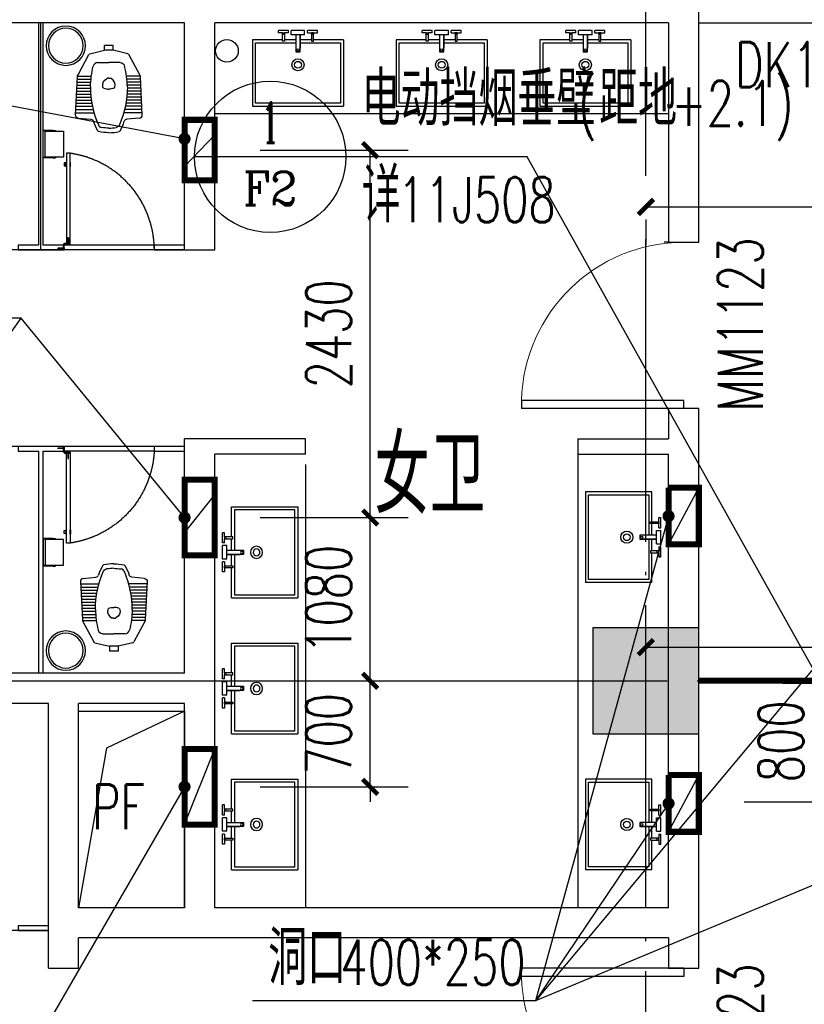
# Model space of a CAD drawing. Extents: x 797781 to 1255204, y 21234 to 1024248.
# Tile 521 of 656: x 934368 to 939555, y 576424 to 582934. Entities that reach past the tile are written whole.
import ezdxf
from ezdxf.enums import TextEntityAlignment as Align

# ---------------------------------------------------------------- set-up
doc = ezdxf.new("R2010")
doc.units = 0
doc.header["$LTSCALE"] = 1000
doc.header["$MEASUREMENT"] = 0
for name, pattern in [('( Hidden )', [0.375, 0.25, -0.125]), ('230303生产综合楼-平面图_t8$0$DASHED', [0.75, 0.5, -0.25]), ('230303生产综合楼-平面图_t8$0$DOTE', [2.4200000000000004, 2, -0.2, 0.02, -0.2])]:
    doc.linetypes.add(name, pattern=pattern)
for name, color, linetype in [('230303生产综合楼-平面图_t8$0$00-完成面(垂直面)-JYZS', 43, 'Continuous'), ('230303生产综合楼-平面图_t8$0$00-隔断-JYZS', 54, 'Continuous'), ('230303生产综合楼-平面图_t8$0$COLUMN', 40, 'Continuous'), ('230303生产综合楼-平面图_t8$0$DIM_IDEN', 3, 'Continuous'), ('230303生产综合楼-平面图_t8$0$DIM_LEAD', 3, 'Continuous'), ('230303生产综合楼-平面图_t8$0$DOTE', 1, '230303生产综合楼-平面图_t8$0$DOTE'), ('230303生产综合楼-平面图_t8$0$FC-过门石-JYZS', 147, 'Continuous'), ('230303生产综合楼-平面图_t8$0$FF-厨卫具', 44, 'Continuous'), ('230303生产综合楼-平面图_t8$0$FF-厨卫具-JYZS', 44, 'Continuous'), ('230303生产综合楼-平面图_t8$0$FF-门扇-JYZS', 12, 'Continuous'), ('230303生产综合楼-平面图_t8$0$PUB_DIM', 3, 'Continuous'), ('230303生产综合楼-平面图_t8$0$PUB_TEXT', 7, 'Continuous'), ('230303生产综合楼-平面图_t8$0$RC-套线看线-JYZS', 12, 'Continuous'), ('230303生产综合楼-平面图_t8$0$STAIR', 2, 'Continuous'), ('230303生产综合楼-平面图_t8$0$WALL', 40, 'Continuous'), ('230303生产综合楼-平面图_t8$0$WINDOW', 4, 'Continuous'), ('230303生产综合楼-平面图_t8$0$WINDOW_TEXT', 7, 'Continuous'), ('230303生产综合楼-平面图_t8$0$条件', 7, 'Continuous'), ('230303生产综合楼-平面图_t8$0$板洞', 6, 'Continuous'), ('DIM_LEAD', 3, 'Continuous'), ('PUB_HATCH', 8, 'Continuous'), ('PUB_TEXT', 7, 'Continuous'), ('VPIPE-消防', 1, 'Continuous'), ('防排烟', 7, 'Continuous')]:
    doc.layers.add(name, color=color, linetype=linetype)
doc.styles.add('230303生产综合楼-平面图_t8$0$_TCH_DIM', font='SIMPLEX', dxfattribs={"bigfont": 'GBCBIG'})
doc.styles.add('230303生产综合楼-平面图_T8$0$_TCH_DIM_T3', font='SIMPLEX', dxfattribs={"width": 0.7058823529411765, "bigfont": 'GBCBIG'})
doc.styles.add('230303生产综合楼-平面图_t8$0$_TCH_LABEL', font='COMPLEX', dxfattribs={"bigfont": 'GBCBIG'})
doc.styles.add('230303生产综合楼-平面图_t8$0$_TCH_WINDOW', font='SIMPLEX', dxfattribs={"height": 3.5, "bigfont": 'GBCBIG'})
doc.dimstyles.new('230303生产综合楼-平面图_T8$0$_TCH_ARCH&&100', dxfattribs={"dimtxt": 297.5, "dimasz": 100, "dimexe": 250, "dimexo": 300, "dimgap": 126.25, "dimtad": 1, "dimdec": 0, "dimzin": 0, "dimdsep": 46, "dimtxsty": '230303生产综合楼-平面图_T8$0$_TCH_DIM_T3', "dimblk": '230303生产综合楼-平面图_t8$0$_ArchTick', "dimcen": 0.09, "dimclrt": 7, "dimazin": 2, "dimtfac": 1, "dimtdec": 0, "dimtix": 1, "dimtmove": 2, "dimatfit": 3, "dimfxl": 1, "dimtolj": 1, "dimtzin": 0, "dimarcsym": 0})

# ---------------------------------------------------------------- blocks, each defined once
blk = doc.blocks.new('230303生产综合楼-平面图_t8$0$6-XHS')
at = {"layer": 'VPIPE-消防'}
blk.add_circle((1201498.609335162, 361403.390193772), 75, dxfattribs=at)
blk = doc.blocks.new('230303生产综合楼-平面图_t8$0$A$Caa1b75a0')
at = {"layer": '230303生产综合楼-平面图_t8$0$00-隔断-JYZS'}
for points in [[(4384.997403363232, 4349.060160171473), (4384.9974033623, 2880.003568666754), (4249.997403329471, 2880.003568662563), (4249.997403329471, 2850.003568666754), (4399.997403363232, 2850.003568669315), (4549.997403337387, 2850.0035686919), (4549.997403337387, 2880.003568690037), (4414.997403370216, 2880.003568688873), (4414.997403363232, 4349.060160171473)], [(5349.99756573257, 2880.003568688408), (5149.997403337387, 2880.003568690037), (5149.997403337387, 2850.003568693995), (5349.997565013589, 2850.003568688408)], [(4414.997558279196, 50.00338010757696), (4414.997558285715, 1519.998501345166), (4549.997558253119, 1519.998501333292), (4549.997558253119, 1549.99850133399), (4399.997558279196, 1549.998501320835), (4249.997558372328, 1549.998501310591), (4249.997558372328, 1519.998501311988), (4384.997558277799, 1519.998501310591), (4384.997558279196, 50.00338010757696)], [(5349.997537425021, 1550.001774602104), (5149.997558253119, 1549.998501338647), (5149.997558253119, 1519.998501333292), (5349.997537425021, 1520.001774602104)], [(4449.997459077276, -1619.385862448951), (4249.997518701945, -1619.385862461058), (4249.997518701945, -1649.385862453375), (4449.997458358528, -1649.385862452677)]]:
    blk.add_lwpolyline(points, dxfattribs=at)
at = {"layer": '230303生产综合楼-平面图_t8$0$FC-过门石-JYZS'}
for p, q in [((4399.997403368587, 2850.003568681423), (4399.997403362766, 4350.00356581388)), ((5349.997565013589, 2850.003568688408), (-150.0024208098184, 2850.003568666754)), ((5349.996816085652, 1549.998501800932), (-150.0031697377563, 1549.998501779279)), ((4449.997455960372, -1649.385862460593), (-150.0032092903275, -1649.385862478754))]:
    blk.add_line(p, q, dxfattribs=at)
at = {"layer": '230303生产综合楼-平面图_t8$0$RC-套线看线-JYZS'}
for p, q in [((5149.997403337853, 2880.003568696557), (4549.998307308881, 2880.003568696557)), ((5149.997403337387, 2850.003568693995), (4549.998307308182, 2850.003568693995)), ((5149.997558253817, 1549.998501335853), (4549.998462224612, 1549.998501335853)), ((5149.997558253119, 1519.998501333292), (4549.998462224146, 1519.998501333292))]:
    blk.add_line(p, q, dxfattribs=at)
blk = doc.blocks.new('230303生产综合楼-平面图_t8$0$defr')
at = {"layer": '230303生产综合楼-平面图_t8$0$FF-厨卫具-JYZS'}
blk.add_circle((0, -3.63798e-11), 130, dxfattribs=at)
at = {"layer": '230303生产综合楼-平面图_t8$0$FF-厨卫具-JYZS', "color": 251}
blk.add_circle((0, -3.63798e-11), 115, dxfattribs=at)
blk = doc.blocks.new('230303生产综合楼-平面图_t8$0$htjy')
at = {"layer": '230303生产综合楼-平面图_t8$0$FF-门扇-JYZS', "color": 250}
for p, q in [((382769.4092076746, 28863.80063203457), (382720.9092078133, 28863.79699022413)), ((382726.1091327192, 28864.79738068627), (382759.5091326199, 28864.79988865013)), ((382726.1092828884, 28862.7973806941), (382759.5092827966, 28862.79988865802)), ((382736.8795833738, 28863.7972507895), (382738.6095082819, 28864.79738068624)), ((382736.8795833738, 28863.7972507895), (382738.609658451, 28862.79738069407)), ((382759.5091326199, 28864.79988865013), (382765.4088765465, 28868.21033166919)), ((382759.5092827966, 28862.79988865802), (382765.4095388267, 28859.39033169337)), ((382761.9110870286, 28838.77206893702), (382761.9081940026, 28875.91693294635)), ((382765.4088765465, 28868.21033166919), (382765.4095388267, 28859.39033169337)), ((382766.9081939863, 28875.91730839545), (382766.9107036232, 28843.88171852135)), ((382794.315546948, 28792.69550203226), (382794.3119051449, 28841.19550189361)), ((382763.0110870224, 28838.77215154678), (382761.9110870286, 28838.77206894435)), ((382768.4115810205, 28832.1935570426), (382768.411498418, 28833.29355703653)), ((382768.4115810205, 28832.1935570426), (382805.2817696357, 28832.19632557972)), ((382805.2813935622, 28837.19640911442), (382773.6019169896, 28837.1964091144)), ((382789.9022055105, 28837.19517075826), (382793.3126485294, 28831.29542683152)), ((382793.3126485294, 28831.29542683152), (382793.3151564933, 28797.89542692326)), ((382793.3151564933, 28797.89542692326), (382794.3152863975, 28796.16550201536)), ((382794.3152863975, 28796.16550201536), (382795.3151564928, 28797.89557709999)), ((382795.3126485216, 28831.29557700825), (382798.7222054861, 28837.19583303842)), ((382795.3151564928, 28797.89557709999), (382795.3126485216, 28831.29557700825))]:
    blk.add_line(p, q, dxfattribs=at)
at = {"layer": '230303生产综合楼-平面图_t8$0$FF-门扇-JYZS'}
blk.add_lwpolyline([(382166.9064412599, 28875.91704623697), (382166.9064412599, 28863.91704623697), (382166.9064412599, 28863.91704623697), (382166.9064412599, 28850.91704623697), (382766.9101701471, 28850.96464336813), (382766.9101750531, 28875.91704623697)], close=True, dxfattribs=at)
at = {"layer": '230303生产综合楼-平面图_t8$0$FF-门扇-JYZS', "color": 251}
for points in [[(382224.4528693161, 28878.91685957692), (382224.4530949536, 28875.91685588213), (382254.4530944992, 28875.91911224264), (382254.4528688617, 28878.9191159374)], [(382224.4559977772, 28847.89208199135), (382224.4557721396, 28850.89207828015), (382254.4557724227, 28850.89433464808), (382254.4559980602, 28847.89433835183)], [(382229.3560653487, 28846.99244992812), (382229.3568174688, 28836.99244747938), (382249.4568161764, 28836.99395924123), (382249.4560640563, 28846.99396168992)]]:
    blk.add_lwpolyline(points, close=True, dxfattribs=at)
at = {"layer": '230303生产综合楼-平面图_t8$0$FF-门扇-JYZS', "color": 250}
for points in [[(382766.9101957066, 28850.6424443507), (382766.9081907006, 28875.91730901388), (382761.9081940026, 28875.91693294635), (382761.9101990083, 28850.64206829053)], [(382805.2817696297, 28832.19640591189), (382805.2813935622, 28837.19640911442), (382780.2812055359, 28837.194448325), (382780.2815815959, 28832.19444512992)]]:
    blk.add_lwpolyline(points, close=True, dxfattribs=at)
blk.add_circle((382768.411092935, 28838.69355701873), 1.73000000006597, dxfattribs=at)
at = {"layer": '230303生产综合楼-平面图_t8$0$FF-门扇-JYZS', "color": 250, "linetype": '230303生产综合楼-平面图_t8$0$DASHED', "ltscale": 5}
blk.add_arc((382806.7639335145, 28786.19867182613), 646.1168602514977, 91.104218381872, 172.0182417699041, dxfattribs=at)
at = {"layer": '230303生产综合楼-平面图_t8$0$FF-门扇-JYZS', "color": 250, "extrusion": (0, 0, -1)}
blk.add_arc((-382768.4131028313, 28838.6942285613), 5.400671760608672, 270.0170212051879, 196.1286718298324, dxfattribs=at)
blk = doc.blocks.new('230303生产综合楼-平面图_t8$0$台盆')
at = {"layer": '230303生产综合楼-平面图_t8$0$FF-厨卫具'}
for p, q in [((68064.42690082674, -66099.28192664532, -4.3863078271e-06), (67464.42690082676, -66099.28192664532, -4.3863078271e-06)), ((67464.42690082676, -66538.28191404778, -4.3863078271e-06), (67464.42690082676, -66099.28192664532, -4.3863078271e-06)), ((68064.42690082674, -66538.28191404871, -4.3863078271e-06), (68064.42690082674, -66099.28192664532, -4.3863078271e-06)), ((67750.67690082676, -66569.94886890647, -4.3863074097e-06), (67750.67690082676, -66482.60120423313, -4.3863074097e-06)), ((67464.42690082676, -66538.28191404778, -4.3863078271e-06), (67662.12299709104, -66538.28191404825, -4.3863078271e-06)), ((67634.78638294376, -66584.49500919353, -4.3863074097e-06), (67634.78638294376, -66599.04114948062, -4.3863074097e-06)), ((67662.12299709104, -66584.49500919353, -4.3863074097e-06), (67634.78638294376, -66584.49500919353, -4.3863074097e-06)), ((67634.78638294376, -66599.04114948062, -4.3863074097e-06), (67701.79629032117, -66599.04114948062, -4.3863074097e-06)), ((67674.45967617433, -66538.28191404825, -4.3863078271e-06), (67750.67690082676, -66538.28191404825, -4.3863078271e-06)), ((67701.79629032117, -66584.49500919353, -4.3863074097e-06), (67674.45967617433, -66584.49500919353, -4.3863074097e-06)), ((67701.79629032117, -66584.49500919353, -4.3863074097e-06), (67701.79629032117, -66599.04114948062, -4.3863074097e-06)), ((67720.28043532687, -66569.94886890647, -4.3863074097e-06), (67750.67690082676, -66569.94886890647, -4.3863074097e-06)), ((67720.28043532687, -66569.94886890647, -4.3863074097e-06), (67720.28043532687, -66599.04114948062, -4.3863074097e-06)), ((67720.28043532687, -66599.04114948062, -4.3863074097e-06), (67809.01540208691, -66599.04114948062, -4.3863074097e-06)), ((67778.61893658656, -66538.28191404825, -4.3863078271e-06), (67854.39412547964, -66538.28191404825, -4.3863078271e-06)), ((67778.61893658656, -66569.94886890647, -4.3863074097e-06), (67809.01540208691, -66569.94886890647, -4.3863074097e-06)), ((67809.01540208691, -66569.94886890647, -4.3863074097e-06), (67809.01540208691, -66599.04114948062, -4.3863074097e-06)), ((67827.05751133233, -66584.49500919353, -4.3863074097e-06), (67854.39412547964, -66584.49500919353, -4.3863074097e-06)), ((67827.05751133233, -66584.49500919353, -4.3863074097e-06), (67827.05751133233, -66599.04114948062, -4.3863074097e-06)), ((67827.05751133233, -66599.04114948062, -4.3863074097e-06), (67894.06741871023, -66599.04114948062, -4.3863074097e-06)), ((67866.73080456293, -66538.28191404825, -4.3863078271e-06), (68064.42690082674, -66538.28191404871, -4.3863078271e-06)), ((67866.73080456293, -66584.49500919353, -4.3863074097e-06), (67894.06741871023, -66584.49500919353, -4.3863074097e-06)), ((67894.06741871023, -66584.49500919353, -4.3863074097e-06), (67894.06741871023, -66599.04114948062, -4.3863074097e-06))]:
    blk.add_line(p, q, dxfattribs=at)
at = {"layer": '230303生产综合楼-平面图_t8$0$FF-厨卫具', "color": 8, "elevation": -8.7726148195e-06}
blk.add_lwpolyline([(67750.67690082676, -66518.28191404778), (67484.42690082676, -66518.28191404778), (67484.42690082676, -66119.28192664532), (68044.42690082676, -66119.28192664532), (68044.42690082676, -66518.28191404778), (67778.61893658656, -66518.28191404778)], dxfattribs=at)
at = {"layer": '230303生产综合楼-平面图_t8$0$FF-厨卫具', "elevation": -4.3863074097e-06}
for points in [[(67750.67690082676, -66459.50120423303), (67750.67690082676, -66569.94886890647), (67778.61893658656, -66569.94886890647), (67778.61893658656, -66459.50120423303)], [(67662.12299709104, -66530.09871787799), (67662.12299709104, -66584.49500919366), (67674.45967617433, -66584.49500919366), (67674.45967617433, -66530.09871787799)], [(67866.73080456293, -66530.09871787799), (67866.73080456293, -66584.49500919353), (67854.39412547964, -66584.49500919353), (67854.39412547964, -66530.09871787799)]]:
    blk.add_lwpolyline(points, close=True, dxfattribs=at)
at = {"layer": '230303生产综合楼-平面图_t8$0$FF-厨卫具'}
blk.add_circle((67764.42690082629, -66373.28192664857, -8.7726148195e-06), 40, dxfattribs=at)
at = {"layer": '230303生产综合楼-平面图_t8$0$FF-厨卫具', "color": 8}
for centre, radius in [((67764.42690082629, -66373.28192664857, -8.7726148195e-06), 22.5), ((67764.11057655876, -66471.53829339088, -4.3863074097e-06), 7.984881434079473), ((67668.29133663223, -66578.32666965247, -4.3785974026e-06), 6.168339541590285), ((67860.56246502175, -66578.32666965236, -4.3785974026e-06), 6.168339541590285)]:
    blk.add_circle(centre, radius, dxfattribs=at)
blk = doc.blocks.new('230303生产综合楼-平面图_t8$0$ferg')
at = {"layer": '230303生产综合楼-平面图_t8$0$FF-厨卫具-JYZS'}
for p, q in [((70687.61497045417, -64090.14933308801), (70673.42580506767, -64090.14933308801)), ((70673.42580506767, -64090.14933308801), (70673.42580506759, -64095.21038998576)), ((70687.61497045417, -64090.14933308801), (70754.35524967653, -64090.14933308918)), ((70754.35524967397, -64271.07893806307), (70754.35524967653, -64090.14933308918)), ((70673.42580506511, -64266.01788915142), (70673.42580506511, -64271.07893806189)), ((70687.61497045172, -64271.07893806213), (70673.42580506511, -64271.07893806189)), ((70687.61497045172, -64271.07893806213), (70754.35524967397, -64271.07893806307))]:
    blk.add_line(p, q, dxfattribs=at)
at = {"layer": '230303生产综合楼-平面图_t8$0$FF-厨卫具-JYZS', "color": 251}
for p, q in [((70687.61497045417, -64090.14933308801), (70687.61497045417, -64095.21038998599)), ((70687.61497045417, -64092.679861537), (70754.35524967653, -64092.6798615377)), ((70687.61497045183, -64266.01788915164), (70687.61497045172, -64271.07893806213)), ((70687.61497045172, -64268.54841360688), (70754.35524967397, -64268.54841360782))]:
    blk.add_line(p, q, dxfattribs=at)
at = {"layer": '230303生产综合楼-平面图_t8$0$FF-厨卫具-JYZS'}
blk.add_lwpolyline([(70741.75713678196, -64266.01788915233), (70741.75713678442, -64095.21038998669), (70619.28363873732, -64095.21038998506), (70619.28363873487, -64266.01788915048)], close=True, dxfattribs=at)
blk = doc.blocks.new('230303生产综合楼-平面图_t8$0$sdsdfsf666')
at = {"color": 0, "linetype": 'ByBlock', "lineweight": -2}
for p, q in [((16698.08314366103, -102988.4201088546), (16794.29932990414, -102965.3823961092)), ((16794.29931889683, -102932.781750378), (16852.69042238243, -102932.7817306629)), ((16794.29932990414, -102965.3823961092), (16794.29931889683, -102932.781750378)), ((16794.29932990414, -102965.3823961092), (16852.69043338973, -102965.3823763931)), ((16852.69043338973, -102965.3823763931), (16852.69042238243, -102932.7817306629)), ((16948.90663519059, -102988.4200241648), (16852.69043338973, -102965.3823763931)), ((16619.14375693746, -103128.0359272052), (16691.40044711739, -102993.8096260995)), ((16748.87579373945, -103047.21805213), (16823.49490927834, -103047.218026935)), ((16898.11402481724, -103047.2180017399), (16823.49490927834, -103047.218026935)), ((17027.84611619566, -103128.0357892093), (16955.58933537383, -102993.8095368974)), ((16603.03373234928, -103392.4931286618), (16615.59674127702, -103140.7606965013)), ((17043.95631936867, -103392.4929797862), (17031.39314044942, -103140.76055611)), ((16621.07992945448, -103413.3967741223), (16704.63856849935, -103421.4935129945)), ((17025.91013637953, -103413.396637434), (16942.35150280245, -103421.4934327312))]:
    blk.add_line(p, q, dxfattribs=at)
at = {"color": 250, "linetype": 'ByBlock', "lineweight": -2}
for p, q in [((16613.84414635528, -103175.87847637), (16703.40134097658, -103175.8784461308)), ((16614.84227035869, -103155.8784760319), (16705.26403076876, -103155.8784455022)), ((16616.24517326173, -103135.8784755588), (16707.69277574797, -103135.8784446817)), ((17030.7447051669, -103135.8783356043), (16939.29710268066, -103135.8783664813)), ((17032.14762157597, -103155.8783351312), (16941.7258611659, -103155.8783656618)), ((17033.14575908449, -103175.878334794), (16943.58856446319, -103175.8783650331)), ((16610.84977434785, -103235.8784773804), (16702.24119856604, -103235.8784465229)), ((16611.84789835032, -103215.8784770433), (16701.65853951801, -103215.8784467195)), ((16612.8460223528, -103195.8784767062), (16702.1011885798, -103195.8784465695)), ((17036.14017160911, -103235.8783337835), (16944.74874739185, -103235.8783646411)), ((17034.14389659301, -103195.8783344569), (16944.88873036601, -103195.8783645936)), ((17035.14203410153, -103215.8783341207), (16945.33139293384, -103215.8783644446)), ((16606.857278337, -103315.878478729), (16710.97832434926, -103315.8784435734)), ((16607.85540233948, -103295.8784783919), (16707.8216028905, -103295.8784446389)), ((16608.85352634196, -103275.8784780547), (16705.31802408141, -103275.8784454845)), ((16609.85165034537, -103255.8784777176), (16703.45979150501, -103255.8784461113)), ((17040.13272164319, -103315.878332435), (16936.01167563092, -103315.8783675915)), ((17039.1345841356, -103295.8783327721), (16939.16838358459, -103295.8783665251)), ((17038.13644662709, -103275.8783331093), (16941.67194888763, -103275.8783656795)), ((17037.13830911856, -103255.8783334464), (16943.53016795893, -103255.8783650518)), ((16603.73807766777, -103378.3797453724), (16725.17756201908, -103378.3797043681)), ((16604.86103033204, -103355.8784794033), (16719.29361652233, -103355.8784407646)), ((16605.85915433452, -103335.8784790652), (16714.79819908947, -103335.8784422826)), ((17043.25196451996, -103378.3795969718), (16921.81248016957, -103378.379637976)), ((17042.12899666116, -103355.8783317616), (16927.69641046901, -103355.8783703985)), ((17041.13085915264, -103335.8783320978), (16932.19181439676, -103335.8783688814))]:
    blk.add_line(p, q, dxfattribs=at)
at = {"color": 0, "linetype": 'ByBlock', "lineweight": -2}
for centre, radius, start, end in [((16700.41169559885, -102998.1452230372), 10, 103.4652274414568, 154.3063196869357), ((16748.87580386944, -103077.21805213), 30, 90.000019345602, 168.4221107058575), ((17001.43043124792, -103142.25590133), 30, 2.8570829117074, 28.29450327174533), ((17332.67184176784, -103207.5036532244), 631.0688748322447, 180.0000193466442, 203.4120146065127), ((16541.62206133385, -103302.426136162), 405.9666349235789, 331.314374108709, 340.9583293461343), ((16944.28045928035, -103441.4001935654), 20.00000000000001, 95.53465670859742, 160.9583293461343), ((17023.98117990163, -103393.4898765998), 19.99999999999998, 275.5346567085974, 2.8570829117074), ((16757.99974946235, -103492.4915224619), 10.00000000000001, 208.6856645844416, 256.3992742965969), ((16757.99974946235, -103492.4915224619), 10.00000000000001, 208.6856645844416, 256.3992742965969), ((16781.08817049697, -103446.3325582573), 30.00000000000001, 203.4120146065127, 259.3055482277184), ((16823.49496872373, -103221.7817405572), 258.5200345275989, 270.0000192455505, 280.6944904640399), ((16823.49496872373, -103221.7817405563), 288.5200345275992, 270.0000192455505, 283.6007643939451)]:
    blk.add_arc(centre, radius, start, end, dxfattribs=at)
at = {"color": 0, "linetype": 'ByBlock', "lineweight": -2, "extrusion": (0, 0, -1)}
for centre, radius, start, end in [((-16946.57808981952, -102998.1451399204), 9.999999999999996, 103.4651887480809, 154.3062809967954), ((-16898.1140349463, -103077.2180017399), 30, 89.99998065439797, 168.4220720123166), ((-16645.55945148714, -103142.2560214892), 30.00000000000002, 2.857044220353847, 28.29446458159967), ((-16314.31808502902, -103207.5039970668), 631.0688748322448, 179.9999806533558, 203.4119759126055), ((-16623.00887248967, -103393.4900119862), 20, 275.53461801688, 2.857044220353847), ((-16702.70962546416, -103441.4002751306), 20.00000000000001, 95.53461801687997, 160.9582906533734), ((-17105.36792956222, -103302.4259458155), 405.966634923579, 331.3143354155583, 340.9582906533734), ((-16823.49496771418, -103221.7817405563), 288.5200345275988, 269.9999805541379, 283.6007257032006), ((-16823.49496771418, -103221.7817405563), 258.5200345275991, 269.9999805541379, 280.6944517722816), ((-16865.90191757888, -103446.3325296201), 30.00000000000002, 203.4119759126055, 259.3055095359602), ((-16888.99036978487, -103492.4914782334), 10, 208.685625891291, 256.3992356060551)]:
    blk.add_arc(centre, radius, start, end, dxfattribs=at)
at = {"color": 250, "linetype": 'ByBlock', "lineweight": -2, "extrusion": (0, 0, -1)}
for centre, radius, start, end in [((-16814.68992498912, -103160.509642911), 10, 56.91799338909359, 82.61391755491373), ((-16823.49497097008, -103228.4339179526), 78.49259795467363, 89.99998075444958, 97.38604375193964), ((-16793.28556758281, -103206.6514800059), 10, 289.2764332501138, 347.2203713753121), ((-16823.49493445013, -103120.2731894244), 101.5085511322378, 250.7235280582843, 269.999980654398)]:
    blk.add_arc(centre, radius, start, end, dxfattribs=at)
at = {"color": 250, "linetype": 'ByBlock', "lineweight": -2}
for centre, radius, start, end in [((16823.49497097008, -103228.4339179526), 78.49259795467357, 90.00001944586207, 97.38608244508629), ((16832.29997108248, -103160.5096369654), 10, 56.91803208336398, 82.61395624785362), ((16823.49493445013, -103120.2731894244), 101.5085511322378, 250.7235667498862, 270.000019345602), ((16853.70435964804, -103206.6514596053), 10, 289.2764719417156, 347.2204100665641)]:
    blk.add_arc(centre, radius, start, end, dxfattribs=at)
at = {"color": 0, "linetype": 'ByBlock', "lineweight": -2, "extrusion": (0, 0, -1)}
blk.add_ellipse((17601.2933896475, -103232.373920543), major_axis=(900.1221583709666, 2.684769e-10), ratio=0.8921833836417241, start_param=3.17256617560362, end_param=3.343664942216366, dxfattribs=at)
at = {"color": 0, "linetype": 'ByBlock', "lineweight": -2}
blk.add_ellipse((16045.69711558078, -103232.3743800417), major_axis=(900.1215984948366, 4.6521e-12), ratio=0.8921839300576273, start_param=0.0309741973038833, end_param=0.2020729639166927, dxfattribs=at)
at = {"color": 250, "linetype": 'ByBlock', "lineweight": -2, "extrusion": (0, 0, -1)}
blk.add_ellipse((16841.89909945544, -103197.0142996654), major_axis=(59.84837162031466, 3.17245e-11), ratio=0.8950511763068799, start_param=2.918546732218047, end_param=4.134999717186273, dxfattribs=at)
at = {"color": 250, "linetype": 'ByBlock', "lineweight": -2}
blk.add_ellipse((16805.09082126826, -103197.0143120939), major_axis=(-59.84837162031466, 3.17245e-11), ratio=0.8950511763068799, start_param=2.918546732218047, end_param=4.134999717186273, dxfattribs=at)
blk = doc.blocks.new('230303生产综合楼-平面图_t8$0$$DorLib2D$00000001')
for p, q in [((0.45, 0.9750000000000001), (0.5000000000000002, 0.9750000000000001)), ((0.45, 0), (0.45, 0.9750000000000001)), ((0.5, 0), (0.5, 0.9750000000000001)), ((0.5, 0), (0.45, 0))]:
    blk.add_line(p, q)
at = {"lineweight": 13}
blk.add_arc((0.475, 0), 0.975, 91.4692835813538, 180, dxfattribs=at)
blk = doc.blocks.new('230303生产综合楼-平面图_t8$0$_ArchTick')
at = {"color": 0, "linetype": 'ByBlock', "const_width": 0.3}
blk.add_lwpolyline([(-0.5, -0.5), (0.5, 0.5)], dxfattribs=at)
blk = doc.blocks.new('*D6254')
at = {"layer": '230303生产综合楼-平面图_t8$0$PUB_DIM', "color": 0, "lineweight": -2, "transparency": 16777216}
for p, q in [((763225.773265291, 183348.9388878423), (763225.7737261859, 183448.9388878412)), ((762498.2880534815, 183348.9422407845), (763475.7732652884, 183348.9377356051)), ((763225.7700389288, 182648.9176430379), (763225.773265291, 183348.9388878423)), ((762498.2848271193, 182648.9209959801), (763475.7700389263, 182648.9164908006)), ((763225.7700389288, 182648.9176430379), (763225.769578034, 182548.9176430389))]:
    blk.add_line(p, q, dxfattribs=at)
at = {"layer": 'Defpoints', "color": 0, "transparency": 16777216}
for p in [(762198.2880534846, 183348.9436234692), (763225.773265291, 183348.9388878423), (762198.2848271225, 182648.9223786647)]:
    blk.add_point(p, dxfattribs=at)
at = {"layer": '230303生产综合楼-平面图_t8$0$PUB_DIM', "color": 0, "lineweight": -2, "transparency": 16777216, "xscale": 100, "yscale": 100, "zscale": 100}
for p, rotation in [((763225.773265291, 183348.9388878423), 269.9997359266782), ((763225.7700389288, 182648.9176430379), 89.99973592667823)]:
    blk.add_blockref('230303生产综合楼-平面图_t8$0$_ArchTick', p, dxfattribs=dict(at, rotation=rotation))
at = {"layer": '230303生产综合楼-平面图_t8$0$PUB_DIM', "color": 7, "transparency": 16777216, "insert": (762950.771652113, 182998.9295329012), "char_height": 297.5, "attachment_point": 5, "rotation": 89.9997359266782, "style": '230303生产综合楼-平面图_T8$0$_TCH_DIM_T3'}
blk.add_mtext('\\A1;700', dxfattribs=at)
blk = doc.blocks.new('*D6255')
at = {"layer": '230303生产综合楼-平面图_t8$0$PUB_DIM', "color": 0, "lineweight": -2, "transparency": 16777216}
for p, q in [((762498.2930292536, 184428.5315763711), (763475.7782410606, 184428.5270711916)), ((763225.773265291, 183348.9388878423), (763225.7782410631, 184428.5282234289)), ((762498.2880534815, 183348.9422407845), (763475.7732652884, 183348.9377356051))]:
    blk.add_line(p, q, dxfattribs=at)
at = {"layer": 'Defpoints', "color": 0, "transparency": 16777216}
for p in [(762198.2930292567, 184428.5329590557), (763225.7782410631, 184428.5282234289), (762198.2880534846, 183348.9436234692)]:
    blk.add_point(p, dxfattribs=at)
at = {"layer": '230303生产综合楼-平面图_t8$0$PUB_DIM', "color": 0, "lineweight": -2, "transparency": 16777216, "xscale": 100, "yscale": 100, "zscale": 100}
for p, rotation in [((763225.7782410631, 184428.5282234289), 89.9997359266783), ((763225.773265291, 183348.9388878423), 269.9997359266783)]:
    blk.add_blockref('230303生产综合楼-平面图_t8$0$_ArchTick', p, dxfattribs=dict(at, rotation=rotation))
at = {"layer": '230303生产综合楼-平面图_t8$0$PUB_DIM', "color": 7, "transparency": 16777216, "insert": (762950.7757531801, 183888.7348230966), "char_height": 297.5, "attachment_point": 5, "rotation": 89.9997359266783, "style": '230303生产综合楼-平面图_T8$0$_TCH_DIM_T3'}
blk.add_mtext('\\A1;1080', dxfattribs=at)
blk = doc.blocks.new('*D6256')
at = {"layer": '230303生产综合楼-平面图_t8$0$PUB_DIM', "color": 0, "lineweight": -2, "transparency": 16777216}
for p, q in [((762498.3042289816, 186858.5276548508), (763475.7894407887, 186858.5231496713)), ((763225.7782410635, 184428.5282234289), (763225.7894407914, 186858.5243019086)), ((762498.2930292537, 184428.5315763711), (763475.7782410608, 184428.5270711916))]:
    blk.add_line(p, q, dxfattribs=at)
at = {"layer": 'Defpoints', "color": 0, "transparency": 16777216}
for p in [(762198.3042289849, 186858.5290375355), (763225.7894407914, 186858.5243019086), (762198.293029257, 184428.5329590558)]:
    blk.add_point(p, dxfattribs=at)
at = {"layer": '230303生产综合楼-平面图_t8$0$PUB_DIM', "color": 0, "lineweight": -2, "transparency": 16777216, "xscale": 100, "yscale": 100, "zscale": 100}
for p, rotation in [((763225.7894407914, 186858.5243019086), 89.99973592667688), ((763225.7782410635, 184428.5282234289), 269.9997359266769)]:
    blk.add_blockref('230303生产综合楼-平面图_t8$0$_ArchTick', p, dxfattribs=dict(at, rotation=rotation))
at = {"layer": '230303生产综合楼-平面图_t8$0$PUB_DIM', "color": 7, "transparency": 16777216, "insert": (762950.7838409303, 185643.5275301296), "char_height": 297.5, "attachment_point": 5, "rotation": 89.99973592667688, "style": '230303生产综合楼-平面图_T8$0$_TCH_DIM_T3'}
blk.add_mtext('\\A1;2430', dxfattribs=at)
blk = doc.blocks.new('*D6257')
at = {"layer": '230303生产综合楼-平面图_t8$0$PUB_DIM', "color": 0, "lineweight": -2, "transparency": 16777216}
for p, q in [((765698.3040851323, 183349.2466859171), (766466.2844765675, 183349.2378282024)), ((766216.2752521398, 182549.4641775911), (766216.2844765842, 183349.2407116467)), ((765698.2948606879, 182549.4701518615), (766466.2752521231, 182549.4612941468))]:
    blk.add_line(p, q, dxfattribs=at)
at = {"layer": 'Defpoints', "color": 0, "transparency": 16777216}
for p in [(765398.3040851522, 183349.2501460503), (766216.2844765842, 183349.2407116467), (765398.2948607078, 182549.4736119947)]:
    blk.add_point(p, dxfattribs=at)
at = {"layer": '230303生产综合楼-平面图_t8$0$PUB_DIM', "color": 0, "lineweight": -2, "transparency": 16777216, "xscale": 100, "yscale": 100, "zscale": 100}
for p, rotation in [((766216.2844765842, 183349.2407116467), 89.99933916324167), ((766216.2752521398, 182549.4641775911), 269.9993391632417)]:
    blk.add_blockref('230303生产综合楼-平面图_t8$0$_ArchTick', p, dxfattribs=dict(at, rotation=rotation))
at = {"layer": '230303生产综合楼-平面图_t8$0$PUB_DIM', "color": 7, "transparency": 16777216, "insert": (765941.2798643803, 182949.3556164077), "char_height": 297.5, "attachment_point": 5, "rotation": 89.99933916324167, "style": '230303生产综合楼-平面图_T8$0$_TCH_DIM_T3'}
blk.add_mtext('\\A1;800', dxfattribs=at)
blk = doc.blocks.new('*D6258')
at = {"layer": '230303生产综合楼-平面图_t8$0$PUB_DIM', "color": 0, "lineweight": -2, "transparency": 16777216}
for p, q in [((765048.3066328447, 186482.6699733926), (768048.3042119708, 186482.6699733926)), ((765048.3066328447, 186398.938053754), (765048.3066328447, 186232.6699733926)), ((768048.3042119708, 186398.938053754), (768048.3042119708, 186232.6699733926))]:
    blk.add_line(p, q, dxfattribs=at)
at = {"layer": 'Defpoints', "color": 0, "transparency": 16777216}
for p in [(765048.3066328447, 186698.938053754), (768048.3042119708, 186698.938053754), (768048.3042119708, 186482.6699733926)]:
    blk.add_point(p, dxfattribs=at)
at = {"layer": '230303生产综合楼-平面图_t8$0$PUB_DIM', "color": 0, "lineweight": -2, "transparency": 16777216, "xscale": 100, "yscale": 100, "zscale": 100, "rotation": 180}
blk.add_blockref('230303生产综合楼-平面图_t8$0$_ArchTick', (765048.3066328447, 186482.6699733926), dxfattribs=at)
at = {"layer": '230303生产综合楼-平面图_t8$0$PUB_DIM', "color": 0, "lineweight": -2, "transparency": 16777216, "xscale": 100, "yscale": 100, "zscale": 100}
blk.add_blockref('230303生产综合楼-平面图_t8$0$_ArchTick', (768048.3042119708, 186482.6699733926), dxfattribs=at)
at = {"layer": '230303生产综合楼-平面图_t8$0$PUB_DIM', "color": 7, "transparency": 16777216, "insert": (766548.3054224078, 186757.6699733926), "char_height": 297.5, "attachment_point": 5, "style": '230303生产综合楼-平面图_T8$0$_TCH_DIM_T3'}
blk.add_mtext('\\A1;3000', dxfattribs=at)
blk = doc.blocks.new('*D6259')
at = {"layer": '230303生产综合楼-平面图_t8$0$PUB_DIM', "color": 0, "lineweight": -2, "transparency": 16777216}
for p, q in [((765048.3066328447, 183218.5706023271), (765048.3066328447, 183821.7460676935)), ((768048.3042119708, 183218.5706023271), (768048.3042119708, 183821.7460676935)), ((765048.3066328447, 183571.7460676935), (768048.3042119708, 183571.7460676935))]:
    blk.add_line(p, q, dxfattribs=at)
at = {"layer": 'Defpoints', "color": 0, "transparency": 16777216}
for p in [(768048.3042119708, 183571.7460676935), (765048.3066328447, 182918.5706023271), (768048.3042119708, 182918.5706023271)]:
    blk.add_point(p, dxfattribs=at)
at = {"layer": '230303生产综合楼-平面图_t8$0$PUB_DIM', "color": 0, "lineweight": -2, "transparency": 16777216, "xscale": 100, "yscale": 100, "zscale": 100, "rotation": 180}
blk.add_blockref('230303生产综合楼-平面图_t8$0$_ArchTick', (765048.3066328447, 183571.7460676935), dxfattribs=at)
at = {"layer": '230303生产综合楼-平面图_t8$0$PUB_DIM', "color": 0, "lineweight": -2, "transparency": 16777216, "xscale": 100, "yscale": 100, "zscale": 100}
blk.add_blockref('230303生产综合楼-平面图_t8$0$_ArchTick', (768048.3042119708, 183571.7460676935), dxfattribs=at)
at = {"layer": '230303生产综合楼-平面图_t8$0$PUB_DIM', "color": 7, "transparency": 16777216, "insert": (766548.3054224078, 183846.7460676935), "char_height": 297.5, "attachment_point": 5, "style": '230303生产综合楼-平面图_T8$0$_TCH_DIM_T3'}
blk.add_mtext('\\A1;3000', dxfattribs=at)
blk = doc.blocks.new('_FZH')
blk.add_lwpolyline([(-0.5, -0.5), (0.5, -0.5), (0.5, 0.5), (-0.5, 0.5)], close=True)
at = {"layer": 'PUB_HATCH'}
blk.add_solid([(-0.5, -0.5), (0.5, -0.5), (-0.5, 0.5), (0.5, 0.5)], dxfattribs=at)
blk = doc.blocks.new('230303生产综合楼-平面图_t8$0$WSJ-1')
at = {"layer": '230303生产综合楼-平面图_t8$0$00-完成面(垂直面)-JYZS'}
blk.add_lwpolyline([(765198.3017911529, 186248.9416196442), (765168.3017911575, 186248.9416196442)], dxfattribs=at)
at = {"layer": '230303生产综合楼-平面图_t8$0$DIM_LEAD'}
for p, q in [((761998.3038155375, 186933.4679422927), (760608.4225231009, 187195.8479507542)), ((761998.3038155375, 186933.4679422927), (760608.4225231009, 187195.8479507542)), ((761998.3038155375, 186933.4679422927), (760608.4225231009, 187195.8479507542)), ((760918.6346471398, 185746.967479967), (759046.8678068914, 185746.967479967)), ((759233.3041911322, 183398.9561556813), (760918.6346471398, 185746.967479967)), ((761998.3038155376, 184428.5332967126), (760918.6346471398, 185746.967479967)), ((761998.3038155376, 184428.5332967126), (760918.6346471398, 185746.967479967)), ((761998.2988166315, 182648.9222458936), (760918.6346471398, 180779.1470157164))]:
    blk.add_line(p, q, dxfattribs=at)
at = {"layer": '230303生产综合楼-平面图_t8$0$DIM_LEAD', "const_width": 40}
for points in [[(762017.956692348, 186929.7578974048, 1), (761978.650938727, 186937.1779871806, 1)], [(762017.956692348, 186929.7578974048, 1), (761978.650938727, 186937.1779871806, 1)], [(762017.956692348, 186929.7578974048, 1), (761978.650938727, 186937.1779871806, 1)], [(762010.9752509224, 184413.0596182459, 1), (761985.6323801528, 184444.0069751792, 1)], [(762010.9752509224, 184413.0596182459, 1), (761985.6323801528, 184444.0069751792, 1)], [(765209.4743274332, 184455.0488316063, 1), (765187.11456166, 184421.8819675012, 1)], [(762008.2998513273, 182666.2421565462, 1), (761988.2977819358, 182631.602335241, 1)]]:
    blk.add_lwpolyline(points, format="xyb", close=True, dxfattribs=at)
at = {"layer": '230303生产综合楼-平面图_t8$0$FF-厨卫具-JYZS'}
for p, q in [((765198.3017911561, 187098.9421696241), (762198.3042194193, 187098.9421696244)), ((764598.3043787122, 184848.9398266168), (764598.3043833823, 181848.9574787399)), ((762798.304096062, 184778.939826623), (762798.3041005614, 181848.9574787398))]:
    blk.add_line(p, q, dxfattribs=at)
at = {"layer": '230303生产综合楼-平面图_t8$0$WALL'}
for p, q in [((765398.3017911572, 187698.9380537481), (765398.301791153, 187898.9380537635)), ((761998.3042337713, 187698.9416195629), (756498.3042120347, 187698.941619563)), ((761998.3041978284, 186198.9416219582), (761998.3042337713, 187698.9416195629)), ((762198.3041978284, 186198.9416171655), (762198.3042337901, 187698.9416195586)), ((765198.3017911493, 187698.9416195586), (762198.3042337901, 187698.9416195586)), ((765198.3017911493, 187698.9416195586), (765198.3017911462, 186248.9416196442)), ((765398.301791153, 186248.9416196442), (765398.3017911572, 187698.9380537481)), ((761998.3041978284, 186198.9416219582), (762198.3041978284, 186198.9416171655)), ((765198.3017911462, 186248.9416196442), (765398.301791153, 186248.9416196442)), ((765398.3017911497, 185148.9416196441), (765198.3017911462, 185148.9416196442)), ((765198.3017911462, 185148.9416196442), (765198.3017911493, 184948.9398266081)), ((765398.3017911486, 184898.9398266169), (765398.3017911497, 185148.9416196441)), ((761998.3041307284, 183398.953868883), (761998.3041678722, 184948.9398266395)), ((762798.3040959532, 184948.9398266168), (761998.3041678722, 184948.9398266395)), ((762798.3040959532, 184848.9398266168), (762798.3040959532, 184948.9398266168)), ((764598.3017911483, 184948.9398266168), (765198.3017911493, 184948.9398266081)), ((764598.3017911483, 184948.9398266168), (764598.3017911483, 184848.9398266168)), ((765398.3017911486, 181748.9380537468), (765398.3017911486, 184898.9398266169)), ((762198.3041283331, 183298.95371225), (762198.304165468, 184848.9398266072)), ((762798.3040959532, 184848.9398266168), (762198.304165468, 184848.9398266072)), ((764598.3017911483, 184848.9398266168), (765198.301791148, 184848.9398266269)), ((765198.3017911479, 181848.9380537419), (765198.301791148, 184848.9398266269)), ((761198.3042825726, 183398.9551028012), (756498.3042120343, 183398.9623520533)), ((761998.3041307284, 183398.953868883), (761198.3042825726, 183398.9551028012)), ((762198.3040935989, 181848.9380537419), (762198.3041283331, 183298.95371225)), ((761098.3041259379, 183198.9552570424), (756498.3042120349, 183198.9623520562)), ((761098.3040911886, 181748.9380561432), (761098.3041259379, 183198.9552570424)), ((761298.3040935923, 181848.9380537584), (761298.304125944, 183198.9549485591)), ((761998.3041259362, 183198.9538688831), (761298.304125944, 183198.9549485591)), ((761998.3040935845, 181848.9380537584), (761998.3041259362, 183198.9538688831)), ((761998.3040935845, 181848.9380537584), (761298.3040935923, 181848.9380537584)), ((765198.3017911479, 181848.9380537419), (762198.3040935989, 181848.9380537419)), ((761098.3040839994, 181448.9380585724), (761098.3040911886, 181748.9380561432)), ((765398.3017911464, 181448.9380537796), (765398.3017911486, 181748.9380537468)), ((761298.3040839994, 181448.9380537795), (761298.3040888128, 181648.9380537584)), ((762098.3040911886, 181648.9380537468), (761298.3040888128, 181648.9380537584)), ((765198.301791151, 181648.9380537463), (762098.3040911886, 181648.9380537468)), ((765198.301791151, 181648.9380537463), (765198.3017911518, 181448.9380537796)), ((761098.3040839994, 181448.9380585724), (761298.3040839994, 181448.9380537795)), ((765198.3017911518, 181448.9380537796), (765398.3017911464, 181448.9380537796))]:
    blk.add_line(p, q, dxfattribs=at)
at = {"layer": '230303生产综合楼-平面图_t8$0$WINDOW'}
blk.add_line((765398.3017911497, 187698.9380537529), (766998.3017911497, 187698.9380537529), dxfattribs=at)
at = {"layer": '230303生产综合楼-平面图_t8$0$条件', "color": 6, "const_width": 40}
for points, elevation in [([(761998.3042184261, 187058.5379253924), (761998.3033936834, 186658.5208250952), (762198.3042259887, 186658.520820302), (762198.3042319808, 187058.5372547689), (761998.3042320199, 187058.5379253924)], 3050), ([(765198.294863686, 184625.9612921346), (765198.2940254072, 184250.9695069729), (765398.2948577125, 184250.9695021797), (765398.2948637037, 184625.9777218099), (765198.2948637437, 184625.9783924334)], 3000.041930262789)]:
    blk.add_lwpolyline(points, dxfattribs=dict(at, elevation=elevation))
at = {"layer": '230303生产综合楼-平面图_t8$0$条件', "color": 1}
for points, elevation in [([(761998.3035315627, 186749.6405405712), (762198.3042319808, 186958.5372547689)], 3050), ([(761998.3033963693, 184328.524746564), (762198.3042346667, 184578.5411762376)], 6100), ([(765198.2940254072, 184250.9695069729), (765398.2948637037, 184625.9777218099)], 3000.041930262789), ([(761998.2988166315, 182398.9222458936), (762198.3040899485, 182898.9222458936)], 3050), ([(765198.2940254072, 182350.9695069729), (765398.2948637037, 182725.9777218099)], 3000.041930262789)]:
    blk.add_lwpolyline(points, dxfattribs=dict(at, elevation=elevation))
at = {"layer": '230303生产综合楼-平面图_t8$0$条件', "color": 4, "const_width": 40}
for points, elevation in [([(761998.3042347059, 184678.5418468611), (761998.3033963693, 184178.524746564), (762198.3042286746, 184178.5247417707), (762198.3042346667, 184678.5411762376), (761998.3042347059, 184678.5418468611)], 6100), ([(761998.2988166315, 182398.9222458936), (761998.2988166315, 182898.9222458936), (762198.3040899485, 182898.9222458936), (762198.304101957, 182398.9222458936), (761998.2988166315, 182398.9222458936)], 3050), ([(765198.294863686, 182725.9612921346), (765198.2940254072, 182350.9695069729), (765398.2948577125, 182350.9695021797), (765398.2948637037, 182725.9777218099), (765198.2948637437, 182725.9783924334)], 3000.041930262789)]:
    blk.add_lwpolyline(points, dxfattribs=dict(at, elevation=elevation))
at = {"layer": '230303生产综合楼-平面图_t8$0$板洞'}
blk.add_lwpolyline([(761998.3040935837, 181848.9380537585), (761298.3041295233, 181848.9380537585), (761298.3041295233, 183148.9380537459), (761998.3040935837, 183148.9380537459)], close=True, dxfattribs=at)
blk.add_lwpolyline([(761998.3041247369, 183148.9380537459), (761482.8199873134, 182904.7237527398), (761298.3041295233, 181848.9380537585)], dxfattribs=at)
at = {"layer": 'DIM_LEAD'}
for p, q in [((765198.2944445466, 184438.4653995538), (764318.6254141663, 181233.627795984)), ((766998.2968653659, 184438.4653995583), (764318.6254141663, 181233.627795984)), ((765198.2944445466, 182538.4653995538), (764318.6254141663, 181233.627795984)), ((766998.2964462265, 182350.9695069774), (764318.6254141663, 181233.627795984)), ((764318.6254141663, 181233.627795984), (762446.8585739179, 181233.627795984))]:
    blk.add_line(p, q, dxfattribs=at)
at = {"layer": 'DIM_LEAD', "const_width": 40}
for points in [[(765203.588278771, 184457.7520612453, 1), (765193.0006103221, 184419.1787378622, 1)], [(765209.4743274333, 182555.0488316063, 1), (765187.1145616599, 182521.8819675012, 1)]]:
    blk.add_lwpolyline(points, format="xyb", close=True, dxfattribs=at)
blk.add_blockref('230303生产综合楼-平面图_t8$0$A$Caa1b75a0', (756648.3066328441, 183348.957483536))
at = {"layer": '230303生产综合楼-平面图_t8$0$FF-厨卫具-JYZS', "xscale": -1, "rotation": 270}
for name, p in [('230303生产综合楼-平面图_t8$0$defr', (761213.3040362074, 187548.9421696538)), ('230303生产综合楼-平面图_t8$0$台盆', (828847.5860239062, 116434.5134758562, 8.7726148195e-06)), ('230303生产综合楼-平面图_t8$0$defr', (761213.3043253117, 183548.9380187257)), ('230303生产综合楼-平面图_t8$0$台盆', (828847.5860239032, 115534.5220268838, 8.7726148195e-06)), ('230303生产综合楼-平面图_t8$0$台盆', (828847.5860239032, 114634.511702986, 8.7726148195e-06))]:
    blk.add_blockref(name, p, dxfattribs=at)
at = {"layer": '230303生产综合楼-平面图_t8$0$FF-厨卫具-JYZS'}
for name, p, rotation in [('230303生产综合楼-平面图_t8$0$台盆', (830512.7311279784, 121049.6602573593, 8.7726148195e-06), 180.0000000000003), ('230303生产综合楼-平面图_t8$0$台盆', (831462.729909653, 121049.6602429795, 4.3863078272e-06), 180.0000000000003), ('230303生产综合楼-平面图_t8$0$台盆', (832412.7286919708, 121049.6602429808, 8.7726148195e-06), 180.0000000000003), ('230303生产综合楼-平面图_t8$0$台盆', (698549.0224534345, 116534.5220292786, 8.7726148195e-06), 90), ('230303生产综合楼-平面图_t8$0$ferg', (831817.6594898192, 120018.323879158), 180), ('230303生产综合楼-平面图_t8$0$sdsdfsf666', (778354.2990874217, 80613.0764689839), 180), ('230303生产综合楼-平面图_t8$0$台盆', (698549.0224534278, 114634.514881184, 8.7726148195e-06), 90)]:
    blk.add_blockref(name, p, dxfattribs=dict(at, rotation=rotation))
at = {"layer": '230303生产综合楼-平面图_t8$0$FF-厨卫具-JYZS', "xscale": -1}
for name, p in [('230303生产综合楼-平面图_t8$0$sdsdfsf666', (778321.7988894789, 290483.879174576)), ('230303生产综合楼-平面图_t8$0$ferg', (831817.6591578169, 251078.6317832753))]:
    blk.add_blockref(name, p, dxfattribs=at)
at = {"layer": '230303生产综合楼-平面图_t8$0$FF-门扇-JYZS', "rotation": 270}
blk.add_blockref('230303生产综合楼-平面图_t8$0$htjy', (732366.1077105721, 569004.2428165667), dxfattribs=at)
at = {"layer": '230303生产综合楼-平面图_t8$0$FF-门扇-JYZS', "xscale": -1, "rotation": 270}
blk.add_blockref('230303生产综合楼-平面图_t8$0$htjy', (732366.108689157, -197906.3290580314), dxfattribs=at)
at = {"layer": '230303生产综合楼-平面图_t8$0$WINDOW'}
ref = blk.add_blockref('230303生产综合楼-平面图_t8$0$$DorLib2D$00000001', (765298.3017911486, 185698.9416196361), dxfattribs=dict(at, xscale=-1100, yscale=1100, zscale=200, rotation=90))
ref.add_attrib('A', 'MM1123', (765822.0517911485, 185128.9416196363), dxfattribs={"layer": '230303生产综合楼-平面图_t8$0$WINDOW_TEXT', "ltscale": 2, "height": 297.5, "rotation": 90, "style": '230303生产综合楼-平面图_t8$0$_TCH_WINDOW', "width": 0.7058823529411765})
ref = blk.add_blockref('230303生产综合楼-平面图_t8$0$$DorLib2D$00000001', (765298.3017911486, 180898.9380537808), dxfattribs=dict(at, xscale=1100, yscale=1100, zscale=200, rotation=90))
ref.add_attrib('A', 'MM1123', (765822.0517911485, 180328.9380537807), dxfattribs={"layer": '230303生产综合楼-平面图_t8$0$WINDOW_TEXT', "ltscale": 2, "height": 297.5, "rotation": 90, "style": '230303生产综合楼-平面图_t8$0$_TCH_WINDOW', "width": 0.7058823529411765})
at = {"layer": '230303生产综合楼-平面图_t8$0$PUB_TEXT', "style": '230303生产综合楼-平面图_t8$0$_TCH_DIM'}
for s, height, p in [('梁下开洞', 357.4468085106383, (759151.8678068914, 185291.967479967)), ('女卫', 510.6382978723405, (763252.0187656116, 184453.163671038))]:
    blk.add_text(s, height=height, dxfattribs=at).set_placement(p)
at = {"layer": '230303生产综合楼-平面图_t8$0$PUB_TEXT', "style": '230303生产综合楼-平面图_t8$0$_TCH_DIM', "width": 0.7058823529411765}
blk.add_text('PF', height=297.5, dxfattribs=at).set_placement((761386.0638226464, 182367.4293788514))
at = {"layer": '230303生产综合楼-平面图_t8$0$WINDOW_TEXT', "style": '230303生产综合楼-平面图_t8$0$_TCH_WINDOW', "width": 0.7058823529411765}
blk.add_text('DK1623', height=297.5, dxfattribs=at).set_placement((765638.3017911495, 187275.1880537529))
at = {"layer": 'PUB_TEXT', "style": '230303生产综合楼-平面图_t8$0$_TCH_DIM'}
blk.add_text('洞口', height=357.4468085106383, dxfattribs=at).set_placement((762551.8585739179, 181338.627795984))
at = {"layer": 'PUB_TEXT', "style": '230303生产综合楼-平面图_t8$0$_TCH_DIM', "width": 0.7058823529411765}
blk.add_text('400*250', height=297.5, dxfattribs=at).set_placement((763028.4543185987, 181338.627795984))
at = {"layer": '230303生产综合楼-平面图_t8$0$PUB_DIM'}
for p1, p2, distance, picture, middle in [((762198.2930292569, 184428.5329590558), (762198.3042289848, 186858.5290375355), -1027.485211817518, '*D6256', (762950.7838409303, 185643.5275301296)), ((765048.3066328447, 186698.938053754), (768048.3042119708, 186698.938053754), -216.2680803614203, '*D6258', (766548.3054224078, 186757.6699733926)), ((762198.2880534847, 183348.9436234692), (762198.2930292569, 184428.5329590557), -1027.4852118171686, '*D6255', (762950.7757531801, 183888.7348230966)), ((765048.3066328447, 182918.5706023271), (768048.3042119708, 182918.5706023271), 653.1754653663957, '*D6259', (766548.3054224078, 183846.7460676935)), ((762198.2848271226, 182648.9223786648), (762198.2880534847, 183348.9436234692), -1027.4852118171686, '*D6254', (762950.771652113, 182998.9295329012)), ((765398.2948607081, 182549.4736119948), (765398.3040851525, 183349.2501460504), -817.9803914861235, '*D6257', (765941.2798643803, 182949.3556164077))]:
    dim = blk.add_aligned_dim(p1=p1, p2=p2, distance=distance, dimstyle='230303生产综合楼-平面图_T8$0$_TCH_ARCH&&100', dxfattribs=at)
    dim.commit()
    dim.dimension.update_dxf_attribs({"geometry": picture, "text_midpoint": middle})

msp = doc.modelspace()

# ---------------------------------------------------------------- linework, layer by layer
at = {"layer": '230303生产综合楼-平面图_t8$0$DIM_IDEN'}
for p, q in [((936524.3373359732, 582027.380378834), (935524.3373359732, 582027.380378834)), ((937722.6330372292, 582027.380378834), (936524.3373359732, 582027.380378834)), ((939618.9658567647, 578632.5100916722), (937722.6330372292, 582027.380378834))]:
    msp.add_line(p, q, dxfattribs=at)
msp.add_circle((936024.3373359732, 582027.380378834), 500, dxfattribs=at)
at = {"layer": '230303生产综合楼-平面图_t8$0$DOTE'}
for p, q in [((938508.0044139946, 564962.1583240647), (938508.0044139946, 592962.1583240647)), ((895508.0044139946, 578562.1583240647), (989908.0044139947, 578562.1583240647))]:
    msp.add_line(p, q, dxfattribs=at)
at = {"layer": '防排烟', "color": 1, "linetype": '( Hidden )', "const_width": 40}
msp.add_lwpolyline([(938858.0019931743, 578562.7825086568), (940458.0019931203, 578562.4704163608)], dxfattribs=at)

# ---------------------------------------------------------------- block references
msp.add_blockref('230303生产综合楼-平面图_t8$0$6-XHS', (-265760.4110854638, 221324.5452636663))
at = {"layer": '230303生产综合楼-平面图_t8$0$COLUMN', "xscale": 700, "yscale": 700, "zscale": 700}
msp.add_blockref('_FZH', (938508.0019931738, 578562.4704163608), dxfattribs=at)
at = {"layer": '230303生产综合楼-平面图_t8$0$STAIR'}
msp.add_blockref('230303生产综合楼-平面图_t8$0$WSJ-1', (173459.6977811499, 395213.2202703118), dxfattribs=at)

# ---------------------------------------------------------------- texts
at = {"layer": 'PUB_TEXT', "style": '230303生产综合楼-平面图_t8$0$_TCH_DIM'}
for s, p in [('电动挡烟垂壁', (936629.3373359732, 582231.5470455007)), ('距地', (938199.1245700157, 582231.5470455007)), ('详', (936629.3373359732, 581594.7208043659))]:
    msp.add_text(s, height=357.4468085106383, dxfattribs=at).set_placement(p)
at = {"layer": 'PUB_TEXT', "style": '230303生产综合楼-平面图_t8$0$_TCH_DIM', "width": 0.7058823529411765}
for s, p in [('(', (938059.1245700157, 582231.5470455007)), ('+2.1)', (938675.7203146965, 582231.5470455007)), ('11J508', (936867.6352083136, 581594.7208043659))]:
    msp.add_text(s, height=297.5, dxfattribs=at).set_placement(p)
at = {"layer": 'PUB_TEXT', "style": '230303生产综合楼-平面图_t8$0$_TCH_LABEL'}
for s, height, p, p2 in [('1', 267.6951782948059, (935966.9740834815, 582118.981730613), (936081.7005884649, 582118.981730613)), ('F2', 219.6562460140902, (935846.5203749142, 581708.6615645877), (936202.1542970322, 581708.6615645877))]:
    msp.add_text(s, height=height, dxfattribs=at).set_placement(p, p2, align=Align.FIT)

doc.saveas('drawing.dxf')
